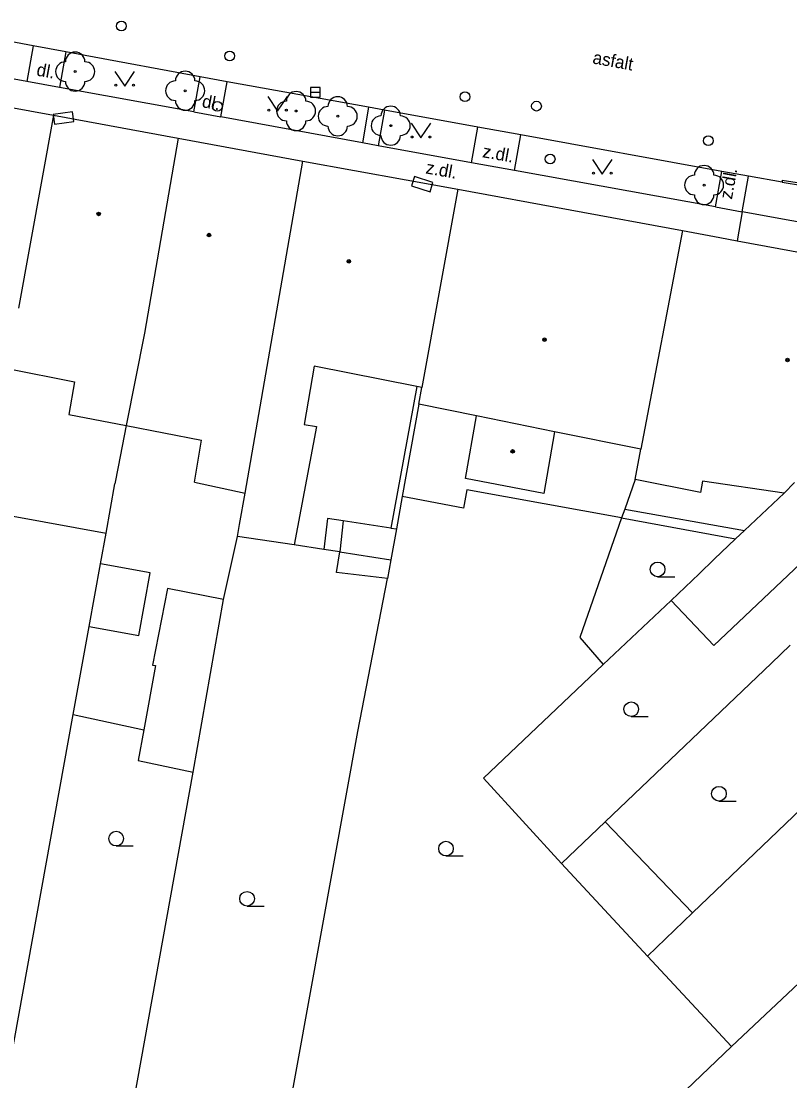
# Model space of a CAD drawing. Extents: x -596229 to -595156, y -1161237 to -1159376.
# Drawn here: x -595978.2 to -595938.9, y -1160487.4 to -1160433.2 of the extents above; entities that cross this region are included whole.
import ezdxf

# ---------------------------------------------------------------- set-up
doc = ezdxf.new("R2010")
doc.units = 0
for name, color, linetype in [('DOP - kresba z DSPS bez souradnic', 7, 'Continuous'), ('DOP - rozhrani ploch obecne', 7, 'Continuous'), ('Level 22', 7, 'Continuous'), ('Level 24', 7, 'Continuous'), ('Level 27', 7, 'Continuous'), ('Level 28', 7, 'Continuous'), ('Level 31', 7, 'Continuous'), ('Level 36', 7, 'Continuous'), ('Level 39', 7, 'Continuous'), ('TM - budovy zdene_ betonove - VP', 7, 'Continuous'), ('TM - chodniky - VP', 7, 'Continuous'), ('TM - komunikace - VP', 7, 'Continuous'), ('TM - letecke snimky - pomocna linie', 7, 'Continuous'), ('TM - popis povrchu', 7, 'Continuous'), ('TM - rozhrani mezi zpev. plochami mezi sebou - VP', 7, 'Continuous'), ('TM - rozhrani ploch obecne - VP', 7, 'Continuous')]:
    doc.layers.add(name, color=color, linetype=linetype)

msp = doc.modelspace()

# ---------------------------------------------------------------- linework, layer by layer
at = {"layer": 'DOP - kresba z DSPS bez souradnic'}
for points in [[(-595957.96, -1160451.89), (-595959.29, -1160459.14)], [(-595939.16, -1160457.34), (-595941.18, -1160459.26)], [(-595947.31, -1160458.17), (-595941.18, -1160459.26)], [(-595962.52, -1160458.64), (-595962.71, -1160460.24)], [(-595961.72, -1160458.76), (-595962.52, -1160458.64)], [(-595961.72, -1160458.76), (-595961.9, -1160460.36)], [(-595959.29, -1160459.14), (-595961.72, -1160458.76)], [(-595959.29, -1160459.14), (-595959, -1160459.18)], [(-595947.47, -1160458.62), (-595941.64, -1160459.69)]]:
    msp.add_lwpolyline(points, dxfattribs=at)
at = {"layer": 'DOP - rozhrani ploch obecne'}
for points in [[(-595971.89, -1160449.15), (-595972.82, -1160453.89)], [(-595957.85, -1160452.79), (-595958.7, -1160457.52)], [(-595972.82, -1160453.89), (-595973.24, -1160456)], [(-595973.24, -1160456), (-595973.4, -1160456.87)], [(-595973.86, -1160459.39), (-595973.4, -1160456.87)], [(-595958.7, -1160457.52), (-595959, -1160459.18)], [(-595947.31, -1160458.17), (-595947.47, -1160458.62)], [(-595947.47, -1160458.62), (-595949.61, -1160464.74)], [(-595974.14, -1160460.96), (-595973.86, -1160459.39)], [(-595967.85, -1160462.79), (-595967.13, -1160459.56)], [(-595959, -1160459.18), (-595959.29, -1160460.77)], [(-595941.64, -1160459.69), (-595942.73, -1160460.73)], [(-595941.18, -1160459.26), (-595941.64, -1160459.69)], [(-595962.71, -1160460.24), (-595964.23, -1160460)], [(-595961.9, -1160460.36), (-595962.71, -1160460.24)], [(-595962.06, -1160461.41), (-595961.9, -1160460.36)], [(-595959.29, -1160460.77), (-595959.46, -1160461.72)], [(-595942.73, -1160460.73), (-595943.51, -1160461.48)], [(-595974.72, -1160464.17), (-595974.14, -1160460.96)], [(-595959.46, -1160461.72), (-595962.06, -1160461.41)], [(-595960.97, -1160469.55), (-595959.46, -1160461.72)], [(-595943.51, -1160461.48), (-595944.94, -1160462.84)], [(-595967.85, -1160462.79), (-595970.71, -1160462.23), (-595971.48, -1160466.15), (-595971.33, -1160466.18), (-595971.93, -1160469.47)], [(-595969.4, -1160471.64), (-595967.85, -1160462.79)], [(-595944.94, -1160462.84), (-595948.41, -1160466.13)], [(-595975.54, -1160468.69), (-595974.72, -1160464.17)], [(-595949.61, -1160464.74), (-595948.41, -1160466.13)], [(-595948.31, -1160474.18), (-595939.8, -1160466.05), (-595938.84, -1160465.13)], [(-595948.41, -1160466.13), (-595954.54, -1160471.94)], [(-595979.49, -1160490.51), (-595975.54, -1160468.69)], [(-595971.93, -1160469.47), (-595972.21, -1160471.03), (-595969.4, -1160471.64)], [(-595964.69, -1160490.07), (-595960.97, -1160469.55)], [(-595943.84, -1160478.84), (-595935.11, -1160470.48)], [(-595973.4, -1160493.87), (-595969.4, -1160471.64)], [(-595954.54, -1160471.94), (-595950.55, -1160476.32)], [(-595950.55, -1160476.32), (-595948.31, -1160474.18)], [(-595950.55, -1160476.32), (-595946.15, -1160481.05)], [(-595946.15, -1160481.05), (-595943.84, -1160478.84)], [(-595941.84, -1160485.69), (-595935.52, -1160479.72)], [(-595946.15, -1160481.05), (-595941.84, -1160485.69)], [(-595956.15, -1160499.36), (-595941.84, -1160485.69)]]:
    msp.add_lwpolyline(points, dxfattribs=at)
at = {"layer": 'Level 22'}
for centre in [(-595975.44, -1160435.76), (-595969.81, -1160436.74), (-595964.13, -1160437.78), (-595962, -1160438.05), (-595959.29, -1160438.53), (-595943.25, -1160441.57)]:
    msp.add_circle(centre, 0.05, dxfattribs=at)
for centre, start, end in [((-595975.94, -1160435.76), 90, 270), ((-595975.44, -1160435.26), 0, 180), ((-595974.94, -1160435.76), 270, 90), ((-595969.81, -1160436.24), 0, 180), ((-595975.44, -1160436.26), 180, 0), ((-595970.31, -1160436.74), 90, 270), ((-595969.31, -1160436.74), 270, 90), ((-595964.13, -1160437.28), 0, 180), ((-595969.81, -1160437.24), 180, 0), ((-595964.63, -1160437.78), 90, 270), ((-595963.63, -1160437.78), 270, 90), ((-595962, -1160437.55), 0, 180), ((-595962.5, -1160438.05), 90, 270), ((-595961.5, -1160438.05), 270, 90), ((-595959.29, -1160438.03), 0, 180), ((-595964.13, -1160438.28), 180, 0), ((-595959.79, -1160438.53), 90, 270), ((-595958.79, -1160438.53), 270, 90), ((-595962, -1160438.55), 180, 0), ((-595959.29, -1160439.03), 180, 0), ((-595943.25, -1160441.07), 0, 180), ((-595943.75, -1160441.57), 90, 270), ((-595942.75, -1160441.57), 270, 90), ((-595943.25, -1160442.07), 180, 0)]:
    msp.add_arc(centre, 0.5, start, end, dxfattribs=at)
at = {"layer": 'Level 24'}
for points in [[(-595976.495, -1160438.46), (-595975.507, -1160438.309), (-595975.582, -1160437.815), (-595976.57, -1160437.965)], [(-595958.231, -1160441.611), (-595957.277, -1160441.912), (-595957.126, -1160441.435), (-595958.08, -1160441.134)]]:
    msp.add_lwpolyline(points, close=True, dxfattribs=at)
at = {"layer": 'Level 27'}
msp.add_line((-595963.4, -1160436.82), (-595962.9, -1160436.82), dxfattribs=at)
msp.add_lwpolyline([(-595963.4, -1160437.07), (-595962.9, -1160437.07), (-595962.9, -1160436.57), (-595963.4, -1160436.57)], close=True, dxfattribs=at)
at = {"layer": 'Level 28'}
for centre in [(-595973.07, -1160433.43), (-595967.53, -1160434.96), (-595955.49, -1160437.05), (-595951.83, -1160437.53), (-595943.03, -1160439.3)]:
    msp.add_circle(centre, 0.25, dxfattribs=at)
at = {"layer": 'Level 31'}
for centre in [(-595968.16, -1160437.54), (-595951.13, -1160440.24)]:
    msp.add_circle(centre, 0.25, dxfattribs=at)
at = {"layer": 'Level 36'}
for p, q in [((-595945.63, -1160461.625), (-595944.755, -1160461.625)), ((-595946.98, -1160468.785), (-595946.105, -1160468.785)), ((-595942.49, -1160473.115), (-595941.615, -1160473.115)), ((-595973.34, -1160475.415), (-595972.465, -1160475.415)), ((-595956.46, -1160475.925), (-595955.585, -1160475.925)), ((-595966.64, -1160478.495), (-595965.765, -1160478.495))]:
    msp.add_line(p, q, dxfattribs=at)
for points in [[(-595973.4, -1160435.76), (-595972.9, -1160436.51), (-595972.4, -1160435.76)], [(-595965.58, -1160437.03), (-595965.08, -1160437.78), (-595964.58, -1160437.03)], [(-595958.24, -1160438.41), (-595957.74, -1160439.16), (-595957.24, -1160438.41)], [(-595948.96, -1160440.26), (-595948.46, -1160441.01), (-595947.96, -1160440.26)]]:
    msp.add_lwpolyline(points, dxfattribs=at)
for centre, radius in [((-595973.35, -1160436.46), 0.05), ((-595972.451, -1160436.46), 0.05), ((-595965.53, -1160437.73), 0.05), ((-595964.631, -1160437.73), 0.05), ((-595958.19, -1160439.11), 0.05), ((-595957.291, -1160439.11), 0.05), ((-595948.91, -1160440.96), 0.05), ((-595948.011, -1160440.96), 0.05), ((-595945.63, -1160461.25), 0.375), ((-595946.98, -1160468.41), 0.375), ((-595942.49, -1160472.74), 0.375), ((-595973.34, -1160475.04), 0.375), ((-595956.46, -1160475.55), 0.375), ((-595966.64, -1160478.12), 0.375)]:
    msp.add_circle(centre, radius, dxfattribs=at)
at = {"layer": 'Level 39'}
for centre, radius in [((-595974.24, -1160443.05), 0.09), ((-595974.24, -1160443.05), 0.0398), ((-595968.59, -1160444.13), 0.09), ((-595968.59, -1160444.13), 0.0398), ((-595961.43, -1160445.48), 0.09), ((-595961.43, -1160445.48), 0.0398), ((-595951.42, -1160449.49), 0.09), ((-595951.42, -1160449.49), 0.0398), ((-595938.98, -1160450.53), 0.09), ((-595938.98, -1160450.53), 0.0398), ((-595953.05, -1160455.21), 0.09), ((-595953.05, -1160455.21), 0.0398)]:
    msp.add_circle(centre, radius, dxfattribs=at)
at = {"layer": 'TM - budovy zdene_ betonove - VP'}
for points in [[(-595983, -1160436.81), (-595976.54, -1160438)], [(-595976.54, -1160438), (-595978.34, -1160447.88)], [(-595976.54, -1160438), (-595970.16, -1160439.17)], [(-595970.16, -1160439.17), (-595971.89, -1160449.15)], [(-595970.16, -1160439.17), (-595963.78, -1160440.34)], [(-595966.74, -1160457.34), (-595963.78, -1160440.34)], [(-595963.78, -1160440.34), (-595955.86, -1160441.79)], [(-595955.86, -1160441.79), (-595957.69, -1160451.94)], [(-595955.86, -1160441.79), (-595944.35, -1160443.9)], [(-595944.35, -1160443.9), (-595946.49, -1160455.1)], [(-595944.35, -1160443.9), (-595942.44, -1160444.26)], [(-595942.44, -1160444.26), (-595941.56, -1160444.42)], [(-595941.56, -1160444.42), (-595934.52, -1160445.73)], [(-595963.2, -1160450.85), (-595963.72, -1160453.83)], [(-595957.96, -1160451.89), (-595963.2, -1160450.85)], [(-595957.69, -1160451.94), (-595957.96, -1160451.89)], [(-595957.85, -1160452.79), (-595957.69, -1160451.94)], [(-595954.9, -1160453.39), (-595957.85, -1160452.79)], [(-595955.46, -1160456.59), (-595954.9, -1160453.39)], [(-595950.9, -1160454.2), (-595954.9, -1160453.39)], [(-595963.08, -1160453.94), (-595964.23, -1160460)], [(-595963.72, -1160453.83), (-595963.08, -1160453.94)], [(-595950.9, -1160454.2), (-595951.46, -1160457.37)], [(-595946.49, -1160455.1), (-595950.9, -1160454.2)], [(-595969.33, -1160456.79), (-595968.97, -1160454.64)], [(-595946.78, -1160456.65), (-595946.49, -1160455.1)], [(-595951.46, -1160457.37), (-595955.46, -1160456.59)], [(-595943.43, -1160457.32), (-595946.78, -1160456.65)], [(-595943.33, -1160456.73), (-595943.43, -1160457.32)], [(-595939.16, -1160457.34), (-595943.33, -1160456.73)], [(-595939.16, -1160457.34), (-595938.62, -1160456.8)], [(-595967.02, -1160458.96), (-595966.74, -1160457.34)], [(-595967.13, -1160459.56), (-595967.02, -1160458.96)], [(-595964.23, -1160460), (-595967.13, -1160459.56)]]:
    msp.add_lwpolyline(points, dxfattribs=at)
at = {"layer": 'TM - chodniky - VP'}
for points in [[(-595977.58, -1160434.44), (-595977.91, -1160436.26)], [(-595975.91, -1160434.75), (-595976.24, -1160436.57)], [(-595977.91, -1160436.26), (-595982.65, -1160435.39)], [(-595969.37, -1160437.83), (-595969.04, -1160436.03)], [(-595967.99, -1160438.08), (-595967.66, -1160436.28)], [(-595969.37, -1160437.83), (-595976.24, -1160436.57)], [(-595960.42, -1160437.59), (-595960.74, -1160439.41)], [(-595959.61, -1160437.74), (-595959.93, -1160439.56)], [(-595960.74, -1160439.41), (-595967.99, -1160438.08)], [(-595955.16, -1160440.44), (-595954.83, -1160438.6)], [(-595952.96, -1160440.82), (-595952.63, -1160439)], [(-595955.16, -1160440.44), (-595959.93, -1160439.56)], [(-595942.67, -1160442.69), (-595952.96, -1160440.82)], [(-595942.67, -1160442.69), (-595942.34, -1160440.87)], [(-595941.3, -1160442.94), (-595940.97, -1160441.12)], [(-595933.86, -1160444.29), (-595941.3, -1160442.94)]]:
    msp.add_lwpolyline(points, dxfattribs=at)
at = {"layer": 'TM - komunikace - VP'}
for points in [[(-595977.58, -1160434.44), (-595982.31, -1160433.56)], [(-595975.91, -1160434.75), (-595977.58, -1160434.44)], [(-595969.04, -1160436.03), (-595974.93, -1160434.93), (-595975.91, -1160434.75)], [(-595967.66, -1160436.28), (-595969.04, -1160436.03)], [(-595960.42, -1160437.59), (-595967.66, -1160436.28)], [(-595959.61, -1160437.74), (-595960.42, -1160437.59)], [(-595954.83, -1160438.6), (-595959.61, -1160437.74)], [(-595952.63, -1160439), (-595954.83, -1160438.6)], [(-595942.34, -1160440.87), (-595952.63, -1160439)], [(-595940.97, -1160441.12), (-595942.34, -1160440.87)], [(-595939.26, -1160441.43), (-595940.97, -1160441.12)], [(-595939.26, -1160441.43), (-595937.18, -1160441.76), (-595935.15, -1160442.28), (-595933.17, -1160442.98), (-595931.27, -1160443.87)]]:
    msp.add_lwpolyline(points, dxfattribs=at)
at = {"layer": 'TM - letecke snimky - pomocna linie'}
for points in [[(-595978.9, -1160450.97), (-595975.47, -1160451.65), (-595975.77, -1160453.32), (-595972.82, -1160453.89)], [(-595972.82, -1160453.89), (-595968.97, -1160454.64)], [(-595969.33, -1160456.79), (-595966.74, -1160457.34)], [(-595947.47, -1160458.62), (-595955.4, -1160457.17), (-595955.56, -1160458.11), (-595958.7, -1160457.52)], [(-595980.22, -1160458.23), (-595973.86, -1160459.39)], [(-595944.94, -1160462.84), (-595942.75, -1160465.15), (-595936.43, -1160459.16)], [(-595961.9, -1160460.36), (-595959.29, -1160460.77)], [(-595974.72, -1160464.17), (-595972.18, -1160464.63), (-595971.6, -1160461.42), (-595974.14, -1160460.96)], [(-595975.54, -1160468.69), (-595971.93, -1160469.47)], [(-595948.31, -1160474.18), (-595943.84, -1160478.84)]]:
    msp.add_lwpolyline(points, dxfattribs=at)
at = {"layer": 'TM - rozhrani mezi zpev. plochami mezi sebou - VP'}
for points in [[(-595976.24, -1160436.57), (-595977.91, -1160436.26)], [(-595969.37, -1160437.83), (-595967.99, -1160438.08)], [(-595959.93, -1160439.56), (-595960.74, -1160439.41)], [(-595952.96, -1160440.82), (-595955.16, -1160440.44)], [(-595939.25, -1160441.32), (-595939.26, -1160441.43)], [(-595939.25, -1160441.32), (-595937.16, -1160441.65), (-595936.46, -1160441.83), (-595935.12, -1160442.17), (-595933.13, -1160442.88)], [(-595942.67, -1160442.69), (-595941.3, -1160442.94)], [(-595941.3, -1160442.94), (-595941.56, -1160444.42)]]:
    msp.add_lwpolyline(points, dxfattribs=at)
at = {"layer": 'TM - rozhrani ploch obecne - VP'}
msp.add_lwpolyline([(-595946.78, -1160456.65), (-595947.31, -1160458.17)], dxfattribs=at)

# ---------------------------------------------------------------- texts
at = {"layer": 'TM - popis povrchu'}
for s, rotation, p in [('asfalt', 349.73, (-595948.99, -1160435.34)), ('dl.', 349.6861, (-595977.45, -1160435.96)), ('dl.', 349.6861, (-595968.98, -1160437.58)), ('z.dl.', 349.72, (-595954.63, -1160440.14)), ('z.dl.', 349.72, (-595954.63, -1160440.14)), ('z.dl.', 349.6861, (-595957.53, -1160440.97)), ('z.dl.', 79.72, (-595941.83, -1160442.33))]:
    msp.add_text(s, height=0.65, rotation=rotation, dxfattribs=at).set_placement(p)

doc.saveas('drawing.dxf')
